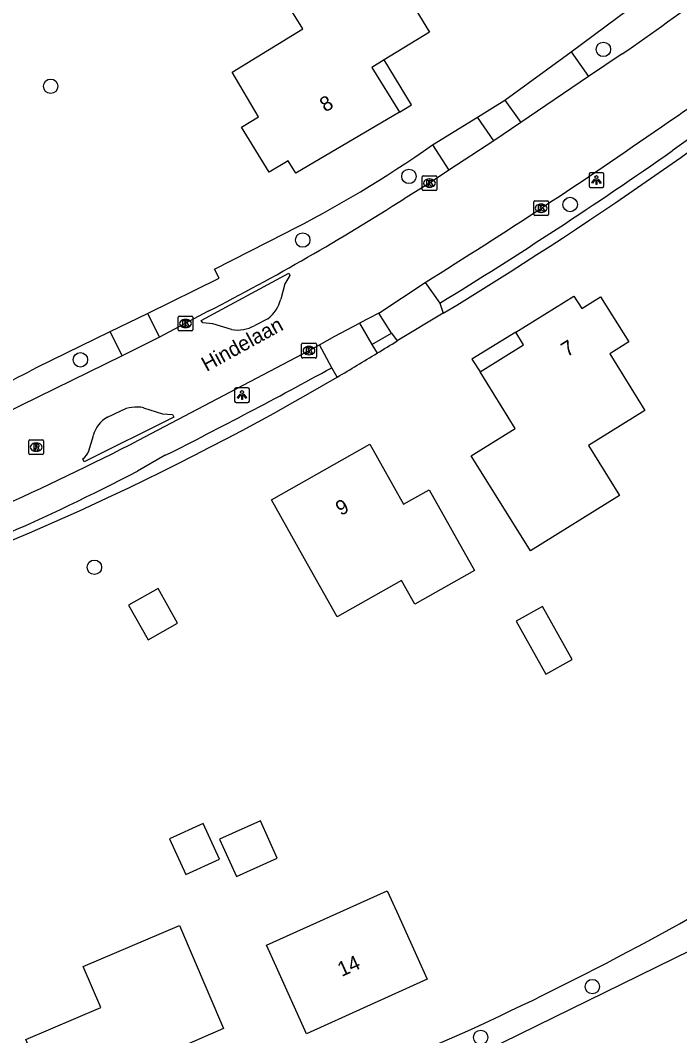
# Model space of a CAD drawing. Extents: x 162675 to 163482, y 379761 to 381227.
# Drawn here: x 163208 to 163252.7, y 380865.5 to 380934.3 of the extents above; entities that cross this region are included whole.
import ezdxf

# ---------------------------------------------------------------- set-up
doc = ezdxf.new("R2010")
doc.units = 0
for name, color, linetype in [('IMGEO_Berm_groen', 7, 'Continuous'), ('IMGEO_Boom', 7, 'Continuous'), ('IMGEO_Groenvoorziening', 7, 'Continuous'), ('IMGEO_Haag', 7, 'Continuous'), ('IMGEO_Kolk', 7, 'Continuous'), ('IMGEO_Lichtpunt', 7, 'Continuous'), ('IMGEO_Openbare_ruimte_label', 7, 'Continuous'), ('IMGEO_Pand', 7, 'Continuous'), ('IMGEO_Pand_nummerreeks', 7, 'Continuous'), ('IMGEO_Pand_overbouw', 7, 'Continuous'), ('IMGEO_Parkeervlak_halfverhard', 7, 'Continuous'), ('IMGEO_Rijbaan_lokaal_gesloten', 7, 'Continuous'), ('IMGEO_Rioolput', 7, 'Continuous'), ('IMGEO_Voetpad_halfverhard', 7, 'Continuous'), ('IMGEO_Voetpad_open', 7, 'Continuous')]:
    doc.layers.add(name, color=color, linetype=linetype)

msp = doc.modelspace()

# ---------------------------------------------------------------- linework, layer by layer
at = {"layer": 'IMGEO_Berm_groen'}
for points in [[(163245.355, 380932.175), (163256.849, 380940.728), (163265.587, 380947.667), (163275.197, 380956.267), (163283.823, 380964.675), (163285.861, 380967.011), (163285.811, 380970.355), (163285.512, 380970.762), (163283.301, 380973.164)], [(163216.649, 380914.45), (163221.51, 380916.827), (163221.203, 380917.456), (163225.985, 380919.881)], [(163209.177, 380910.797), (163214.136, 380913.222)]]:
    msp.add_lwpolyline(points, dxfattribs=at)
for centre, radius, start, end in [((163190.424, 380990.451), 79.023, 296.74417, 305.17827), ((163139.234, 381043.466), 149.977, 295.55935, 297.79814)]:
    msp.add_arc(centre, radius, start, end, dxfattribs=at)
at = {"layer": 'IMGEO_Boom'}
for centre in [(163247.536, 380932.327), (163210.098, 380929.832), (163234.362, 380923.73), (163245.282, 380921.823), (163227.17, 380919.419), (163212.113, 380911.308), (163213.058, 380897.257), (163246.787, 380868.859), (163239.224, 380865.421)]:
    msp.add_circle(centre, 0.489, dxfattribs=at)
at = {"layer": 'IMGEO_Groenvoorziening'}
msp.add_lwpolyline([(163232.642, 380863.371), (163237.632, 380865.535)], dxfattribs=at)
for centre, radius, start, end in [((163123.755, 381089.718), 208.41, 301.3568, 301.79729), ((163152.845, 381052.689), 205.464, 294.37207, 301.54097)]:
    msp.add_arc(centre, radius, start, end, dxfattribs=at)
at = {"layer": 'IMGEO_Haag'}
msp.add_lwpolyline([(163239.001, 380927.749), (163240.855, 380928.897)], dxfattribs=at)
for centre, radius, start, end in [((163095.383, 381147.201), 272.283, 301.26259, 308.46483), ((163133.519, 381073.941), 189.856, 288.49191, 300.36896)]:
    msp.add_arc(centre, radius, start, end, dxfattribs=at)
at = {"layer": 'IMGEO_Kolk'}
for p, q in [((163235.331, 380923.776), (163236.183, 380923.776)), ((163235.256, 380922.85), (163235.256, 380923.702)), ((163235.744, 380923.556), (163235.769, 380923.556)), ((163236.257, 380923.702), (163236.257, 380922.85)), ((163236.183, 380922.776), (163235.331, 380922.776)), ((163235.767, 380922.996), (163235.742, 380922.996)), ((163242.817, 380921.144), (163242.817, 380921.996)), ((163242.892, 380922.07), (163243.744, 380922.07)), ((163243.305, 380921.85), (163243.33, 380921.85)), ((163243.818, 380921.996), (163243.818, 380921.144)), ((163243.744, 380921.07), (163242.892, 380921.07)), ((163243.328, 380921.29), (163243.303, 380921.29)), ((163218.731, 380913.338), (163218.731, 380914.19)), ((163218.806, 380914.264), (163219.658, 380914.264)), ((163219.732, 380914.19), (163219.732, 380913.338)), ((163219.242, 380913.484), (163219.217, 380913.484)), ((163219.219, 380914.044), (163219.244, 380914.044)), ((163219.658, 380913.264), (163218.806, 380913.264)), ((163227.095, 380911.503), (163227.095, 380912.355)), ((163227.17, 380912.429), (163228.022, 380912.429)), ((163227.583, 380912.209), (163227.608, 380912.209)), ((163228.096, 380912.355), (163228.096, 380911.503)), ((163228.022, 380911.429), (163227.17, 380911.429)), ((163227.606, 380911.649), (163227.581, 380911.649))]:
    msp.add_line(p, q, dxfattribs=at)
for points in [[(163235.331, 380923.776), (163236.183, 380923.776)], [(163235.256, 380922.85), (163235.256, 380923.702)], [(163235.577, 380923.476), (163235.7, 380923.476), (163235.7, 380923.325), (163235.83, 380923.476), (163235.994, 380923.476), (163235.848, 380923.325), (163236.001, 380923.076), (163235.849, 380923.076), (163235.764, 380923.24), (163235.7, 380923.173), (163235.7, 380923.076), (163235.577, 380923.076), (163235.577, 380923.476)], [(163236.257, 380923.702), (163236.257, 380922.85)], [(163236.183, 380922.776), (163235.331, 380922.776)], [(163242.817, 380921.144), (163242.817, 380921.996)], [(163242.892, 380922.07), (163243.744, 380922.07)], [(163243.138, 380921.77), (163243.261, 380921.77), (163243.261, 380921.619), (163243.391, 380921.77), (163243.555, 380921.77), (163243.409, 380921.619), (163243.562, 380921.37), (163243.41, 380921.37), (163243.325, 380921.534), (163243.261, 380921.467), (163243.261, 380921.37), (163243.138, 380921.37), (163243.138, 380921.77)], [(163243.818, 380921.996), (163243.818, 380921.144)], [(163243.744, 380921.07), (163242.892, 380921.07)], [(163218.731, 380913.338), (163218.731, 380914.19)], [(163218.806, 380914.264), (163219.658, 380914.264)], [(163219.732, 380914.19), (163219.732, 380913.338)], [(163219.052, 380913.964), (163219.175, 380913.964), (163219.175, 380913.813), (163219.305, 380913.964), (163219.469, 380913.964), (163219.323, 380913.813), (163219.476, 380913.564), (163219.324, 380913.564), (163219.239, 380913.728), (163219.175, 380913.661), (163219.175, 380913.564), (163219.052, 380913.564), (163219.052, 380913.964)], [(163219.658, 380913.264), (163218.806, 380913.264)], [(163227.095, 380911.503), (163227.095, 380912.355)], [(163227.17, 380912.429), (163228.022, 380912.429)], [(163227.416, 380912.129), (163227.539, 380912.129), (163227.539, 380911.978), (163227.669, 380912.129), (163227.833, 380912.129), (163227.687, 380911.978), (163227.84, 380911.729), (163227.688, 380911.729), (163227.603, 380911.893), (163227.539, 380911.826), (163227.539, 380911.729), (163227.416, 380911.729), (163227.416, 380912.129)], [(163228.096, 380912.355), (163228.096, 380911.503)], [(163228.022, 380911.429), (163227.17, 380911.429)]]:
    msp.add_lwpolyline(points, dxfattribs=at)
for centre, start, end in [((163235.333, 380923.7), 91.55205, 178.44795), ((163235.333, 380923.7), 91.55205, 178.44795), ((163236.181, 380923.7), 1.55205, 88.44795), ((163236.181, 380923.7), 1.55205, 88.44795), ((163235.333, 380922.852), 181.55205, 268.44795), ((163235.333, 380922.852), 181.55205, 268.44795), ((163236.181, 380922.852), 271.55205, 358.44795), ((163236.181, 380922.852), 271.55205, 358.44795), ((163242.894, 380921.994), 91.55205, 178.44795), ((163242.894, 380921.994), 91.55205, 178.44795), ((163243.742, 380921.994), 1.55205, 88.44795), ((163243.742, 380921.994), 1.55205, 88.44795), ((163242.894, 380921.146), 181.55205, 268.44795), ((163242.894, 380921.146), 181.55205, 268.44795), ((163243.742, 380921.146), 271.55205, 358.44795), ((163243.742, 380921.146), 271.55205, 358.44795), ((163218.808, 380914.188), 91.55205, 178.44795), ((163218.808, 380914.188), 91.55205, 178.44795), ((163219.656, 380914.188), 1.55205, 88.44795), ((163219.656, 380914.188), 1.55205, 88.44795), ((163218.808, 380913.34), 181.55205, 268.44795), ((163218.808, 380913.34), 181.55205, 268.44795), ((163219.656, 380913.34), 271.55205, 358.44795), ((163219.656, 380913.34), 271.55205, 358.44795), ((163227.172, 380912.353), 91.55205, 178.44795), ((163227.172, 380912.353), 91.55205, 178.44795), ((163228.02, 380912.353), 1.55205, 88.44795), ((163228.02, 380912.353), 1.55205, 88.44795), ((163227.172, 380911.505), 181.55205, 268.44795), ((163227.172, 380911.505), 181.55205, 268.44795), ((163228.02, 380911.505), 271.55205, 358.44795), ((163228.02, 380911.505), 271.55205, 358.44795)]:
    msp.add_arc(centre, 0.0765, start, end, dxfattribs=at)
for centre, major_axis, ratio, start_param, end_param in [((163235.743, 380923.276), (-0.387, 0.002), 0.722429, 4.712389, 7.853982), ((163235.768, 380923.276), (-0.39, 0.002), 0.717154, 1.570796, 4.712389), ((163243.304, 380921.57), (-0.387, 0.002), 0.722429, 4.712389, 7.853982), ((163243.329, 380921.57), (-0.39, 0.002), 0.717154, 1.570796, 4.712389), ((163219.218, 380913.764), (-0.387, 0.002), 0.722429, 4.712389, 7.853982), ((163219.243, 380913.764), (-0.39, 0.002), 0.717154, 1.570796, 4.712389), ((163227.582, 380911.929), (-0.387, 0.002), 0.722429, 4.712389, 7.853982), ((163227.607, 380911.929), (-0.39, 0.002), 0.717154, 1.570796, 4.712389)]:
    msp.add_ellipse(centre, major_axis=major_axis, ratio=ratio, start_param=start_param, end_param=end_param, dxfattribs=at)
at = {"layer": 'IMGEO_Lichtpunt'}
for p, q in [((163246.564, 380923.885), (163246.564, 380923.078)), ((163246.564, 380923.885), (163246.564, 380923.078)), ((163247.466, 380923.98), (163246.658, 380923.98)), ((163247.466, 380923.98), (163246.658, 380923.98)), ((163247.56, 380923.078), (163247.56, 380923.885)), ((163247.56, 380923.078), (163247.56, 380923.885)), ((163246.658, 380922.984), (163247.466, 380922.984)), ((163246.658, 380922.984), (163247.466, 380922.984)), ((163223.461, 380909.417), (163222.653, 380909.417)), ((163223.461, 380909.417), (163222.653, 380909.417)), ((163222.559, 380909.322), (163222.559, 380908.515)), ((163222.559, 380909.322), (163222.559, 380908.515)), ((163223.555, 380908.515), (163223.555, 380909.322)), ((163223.555, 380908.515), (163223.555, 380909.322)), ((163222.653, 380908.421), (163223.461, 380908.421)), ((163222.653, 380908.421), (163223.461, 380908.421))]:
    msp.add_line(p, q, dxfattribs=at)
for points in [[(163246.938, 380923.549), (163246.977, 380923.521), (163246.789, 380923.259), (163246.751, 380923.286), (163246.938, 380923.549)], [(163247.04, 380923.501), (163247.087, 380923.501), (163247.087, 380923.179), (163247.04, 380923.179), (163247.04, 380923.501)], [(163247.15, 380923.521), (163247.188, 380923.548), (163247.375, 380923.286), (163247.336, 380923.258), (163247.15, 380923.521)], [(163222.933, 380908.986), (163222.972, 380908.958), (163222.784, 380908.696), (163222.746, 380908.723), (163222.933, 380908.986)], [(163223.035, 380908.938), (163223.082, 380908.938), (163223.082, 380908.616), (163223.035, 380908.616), (163223.035, 380908.938)], [(163223.145, 380908.958), (163223.183, 380908.985), (163223.37, 380908.723), (163223.331, 380908.695), (163223.145, 380908.958)]]:
    msp.add_lwpolyline(points, dxfattribs=at)
for centre in [(163247.063, 380923.683), (163223.058, 380909.12)]:
    msp.add_circle(centre, 0.0994, dxfattribs=at)
for centre, start, end in [((163246.658, 380923.885), 90, 180), ((163246.658, 380923.885), 90, 180), ((163247.466, 380923.885), 0, 90), ((163247.466, 380923.885), 0, 90), ((163246.658, 380923.078), 180, 270), ((163246.658, 380923.078), 180, 270), ((163247.466, 380923.078), 270, 0), ((163247.466, 380923.078), 270, 360), ((163222.653, 380909.322), 90, 180), ((163222.653, 380909.322), 90, 180), ((163223.461, 380909.322), 0, 90), ((163223.461, 380909.322), 0, 90), ((163222.653, 380908.515), 180, 270), ((163222.653, 380908.515), 180, 270), ((163223.461, 380908.515), 270, 0), ((163223.461, 380908.515), 270, 360)]:
    msp.add_arc(centre, 0.0946, start, end, dxfattribs=at)
at = {"layer": 'IMGEO_Pand'}
for points in [[(163231.728, 380940.088), (163235.761, 380933.498), (163232.692, 380931.62), (163231.859, 380931.111), (163233.716, 380928.076), (163226.705, 380923.95), (163226.186, 380924.788), (163224.892, 380924.007), (163223.014, 380927.064), (163224.165, 380927.771), (163222.383, 380930.795), (163227.17, 380933.724), (163225.579, 380936.326), (163231.728, 380940.088)], [(163238.587, 380904.814), (163241.56, 380906.665), (163239.179, 380910.486), (163242.132, 380912.327), (163241.604, 380913.175), (163245.538, 380915.627), (163246.066, 380914.775), (163247.346, 380915.572), (163249.25, 380912.514), (163247.967, 380911.716), (163250.351, 380907.884), (163246.52, 380905.499), (163248.629, 380902.11), (163242.607, 380898.36), (163238.587, 380904.814)], [(163225.048, 380901.833), (163231.725, 380905.584), (163234.007, 380901.521), (163235.734, 380902.491), (163238.8, 380897.033), (163234.763, 380894.766), (163233.866, 380896.363), (163229.499, 380893.91), (163227.497, 380897.474), (163225.048, 380901.833)], [(163215.376, 380894.691), (163216.696, 380892.341), (163218.7, 380893.467), (163217.38, 380895.817), (163215.376, 380894.691)], [(163241.619, 380893.598), (163243.636, 380890.014), (163245.417, 380891.005), (163243.417, 380894.599), (163241.619, 380893.598)], [(163218.157, 380878.861), (163219.257, 380876.456), (163221.525, 380877.494), (163220.424, 380879.898), (163218.157, 380878.861)], [(163221.537, 380878.844), (163222.68, 380876.308), (163225.449, 380877.556), (163224.306, 380880.092), (163221.537, 380878.844)], [(163232.9, 380875.351), (163233.548, 380873.912), (163235.602, 380869.353), (163227.423, 380865.668), (163225.369, 380870.227), (163224.721, 380871.664), (163232.9, 380875.351)], [(163218.83, 380872.993), (163221.812, 380866.012), (163218.603, 380864.623), (163217.697, 380864.222), (163219.078, 380861.006), (163211.602, 380857.827), (163211.208, 380858.746), (163209.819, 380858.152), (163208.404, 380861.462), (163209.792, 380862.055), (163208.413, 380865.282), (163213.489, 380867.45), (163212.31, 380870.208), (163218.83, 380872.993)]]:
    msp.add_lwpolyline(points, dxfattribs=at)
at = {"layer": 'IMGEO_Pand_overbouw'}
for points in [[(163233.716, 380928.076), (163234.549, 380928.585), (163232.692, 380931.62), (163231.859, 380931.111)], [(163241.604, 380913.175), (163238.622, 380911.347), (163239.179, 380910.486), (163242.132, 380912.327)]]:
    msp.add_lwpolyline(points, close=True, dxfattribs=at)
at = {"layer": 'IMGEO_Parkeervlak_halfverhard'}
for points in [[(163256.292, 380928.387), (163252.192, 380925.45)], [(163217.86, 380904.838), (163215.984, 380903.774)]]:
    msp.add_lwpolyline(points, dxfattribs=at)
for centre, radius, start, end in [((163071.619, 381184.026), 315.386, 301.51089, 304.92793), ((163059.725, 381219.012), 351.727, 296.71772, 298.7935), ((163147.362, 381035.335), 148.382, 289.5374, 297.5466), ((163160.005, 381049.196), 208.263, 295.84284, 299.70919)]:
    msp.add_arc(centre, radius, start, end, dxfattribs=at)
at = {"layer": 'IMGEO_Rijbaan_lokaal_gesloten'}
for points in [[(163248.797, 380932.019), (163246.535, 380930.484)], [(163246.535, 380930.484), (163241.95, 380927.373)], [(163241.95, 380927.373), (163240.113, 380926.126)], [(163240.113, 380926.126), (163237.064, 380924.142)], [(163237.064, 380924.142), (163235.757, 380923.276), (163234.038, 380922.217)], [(163222.337, 380913.364), (163221.077, 380913.747), (163220.399, 380913.803), (163220.298, 380913.975), (163226.231, 380917.174), (163226.299, 380917.011), (163225.957, 380916.45), (163225.68, 380915.419)], [(163232.316, 380914.472), (163235.454, 380916.55)], [(163220.768, 380914.591), (163217.47, 380912.85)], [(163232.316, 380914.472), (163231.022, 380913.793)], [(163224.814, 380914.092), (163223.917, 380913.634)], [(163228.302, 380912.324), (163229.35, 380912.916), (163231.022, 380913.793)], [(163217.47, 380912.85), (163214.946, 380911.585)], [(163216.052, 380905.867), (163227.596, 380911.929), (163228.302, 380912.324)], [(163214.946, 380911.585), (163204.647, 380906.536)], [(163216.393, 380908.057), (163217.671, 380907.653), (163218.36, 380907.604), (163218.451, 380907.429), (163212.371, 380904.402), (163212.286, 380904.591)], [(163213.945, 380907.418), (163214.853, 380907.841)], [(163212.678, 380905.15), (163212.988, 380906.177)], [(163253.427, 380871.293), (163239.536, 380864.489), (163233.463, 380861.647)]]:
    msp.add_lwpolyline(points, dxfattribs=at)
for centre, radius, start, end in [((163161.077, 381060.113), 155.251, 304.40361, 309.97415), ((163187.054, 381023.259), 115.746, 303.81288, 306.11255), ((163049.76, 381216.063), 352.406, 301.79834, 304.91528), ((163146.214, 381059.681), 163.124, 297.19621, 302.57401), ((163223.386, 380915.97), 2.359, 307.24765, 346.49542), ((163222.774, 380915.563), 2.242, 258.7548, 300.63996), ((163215.915, 380905.869), 2.24, 77.66981, 118.2986), ((163214.864, 380905.72), 1.931, 118.42347, 166.30114), ((163133.545, 381064.977), 179.231, 290.53364, 297.4092), ((163211.67, 380905.44), 1.048, 305.95503, 343.96468), ((163108.482, 381148.072), 317.992, 296.44958, 298.93354)]:
    msp.add_arc(centre, radius, start, end, dxfattribs=at)
at = {"layer": 'IMGEO_Rioolput'}
for p, q in [((163208.619, 380904.962), (163208.619, 380905.814)), ((163208.694, 380905.888), (163209.546, 380905.888)), ((163209.107, 380905.668), (163209.132, 380905.668)), ((163209.62, 380905.814), (163209.62, 380904.962)), ((163209.546, 380904.888), (163208.694, 380904.888)), ((163209.13, 380905.108), (163209.105, 380905.108))]:
    msp.add_line(p, q, dxfattribs=at)
for points in [[(163208.619, 380904.962), (163208.619, 380905.814)], [(163208.694, 380905.888), (163209.546, 380905.888)], [(163209.208, 380905.586), (163208.956, 380905.588), (163208.956, 380905.188)], [(163208.956, 380905.188), (163209.08, 380905.188), (163209.08, 380905.35), (163209.091, 380905.35)], [(163209.134, 380905.507), (163209.08, 380905.507), (163209.08, 380905.426)], [(163209.08, 380905.426), (163209.132, 380905.426)], [(163209.138, 380905.321), (163209.209, 380905.188), (163209.349, 380905.188), (163209.284, 380905.314)], [(163209.62, 380905.814), (163209.62, 380904.962)], [(163209.546, 380904.888), (163208.694, 380904.888)]]:
    msp.add_lwpolyline(points, dxfattribs=at)
for centre, radius, start, end in [((163208.696, 380905.812), 0.0765, 91.55205, 178.44795), ((163208.696, 380905.812), 0.0765, 91.55205, 178.44795), ((163209.09, 380905.297), 0.0533, 26.02933, 88.69889), ((163209.116, 380905.615), 0.19, 274.7715, 282.96867), ((163209.14, 380905.411), 0.0964, 77.00612, 93.18647), ((163209.154, 380905.468), 0.0378, 276.66336, 79.67722), ((163209.207, 380905.476), 0.109, 350.36119, 89.41601), ((163209.205, 380905.476), 0.112, 277.58423, 350.98172), ((163209.189, 380905.261), 0.108, 29.51342, 73.79051), ((163209.544, 380905.812), 0.0765, 1.55205, 88.44795), ((163209.544, 380905.812), 0.0765, 1.55205, 88.44795), ((163208.696, 380904.964), 0.0765, 181.55205, 268.44795), ((163208.696, 380904.964), 0.0765, 181.55205, 268.44795), ((163209.544, 380904.964), 0.0765, 271.55205, 358.44795), ((163209.544, 380904.964), 0.0765, 271.55205, 358.44795)]:
    msp.add_arc(centre, radius, start, end, dxfattribs=at)
for centre, major_axis, ratio, start_param, end_param in [((163209.106, 380905.388), (-0.387, 0.002), 0.722429, 4.712389, 7.853982), ((163209.131, 380905.388), (-0.39, 0.002), 0.717154, 1.570796, 4.712389)]:
    msp.add_ellipse(centre, major_axis=major_axis, ratio=ratio, start_param=start_param, end_param=end_param, dxfattribs=at)
at = {"layer": 'IMGEO_Voetpad_halfverhard'}
for points in [[(163235.454, 380916.55), (163236.459, 380915.147)], [(163236.459, 380915.147), (163236.687, 380914.454)], [(163233.173, 380913.116), (163232.316, 380914.472)], [(163236.687, 380914.454), (163233.569, 380912.587)], [(163231.855, 380912.351), (163233.173, 380913.116)], [(163233.173, 380913.116), (163233.569, 380912.587)]]:
    msp.add_lwpolyline(points, dxfattribs=at)
at = {"layer": 'IMGEO_Voetpad_open'}
for points in [[(163240.855, 380928.897), (163245.355, 380932.175)], [(163245.355, 380932.175), (163246.535, 380930.484)], [(163240.855, 380928.897), (163241.95, 380927.373)], [(163235.951, 380925.86), (163239.001, 380927.749)], [(163240.113, 380926.126), (163239.001, 380927.749)], [(163235.951, 380925.86), (163237.064, 380924.142)], [(163214.136, 380913.222), (163216.649, 380914.45)], [(163216.649, 380914.45), (163217.47, 380912.85)], [(163231.022, 380913.793), (163231.855, 380912.351)], [(163214.946, 380911.585), (163214.136, 380913.222)], [(163229.136, 380910.772), (163228.302, 380912.324)], [(163231.855, 380912.351), (163232.204, 380911.748)], [(163229.504, 380910.136), (163229.136, 380910.772)]]:
    msp.add_lwpolyline(points, dxfattribs=at)
msp.add_arc((163136.135, 381069.59), 184.779, 300.35123, 301.32631, dxfattribs=at)

# ---------------------------------------------------------------- texts
at = {"layer": 'IMGEO_Openbare_ruimte_label'}
msp.add_text('Hindelaan', height=1, rotation=28.74304, dxfattribs=at).set_placement((163220.66, 380910.481))
at = {"layer": 'IMGEO_Pand_nummerreeks'}
for s, rotation, p in [('8', 30.47795, (163228.698, 380928.047)), ('7', 31.93255, (163245.072, 380911.472)), ('9', 29.32398, (163229.753, 380900.714)), ('14', 24.25366, (163229.807, 380869.507))]:
    msp.add_text(s, height=1, rotation=rotation, dxfattribs=at).set_placement(p)

doc.saveas('drawing.dxf')
